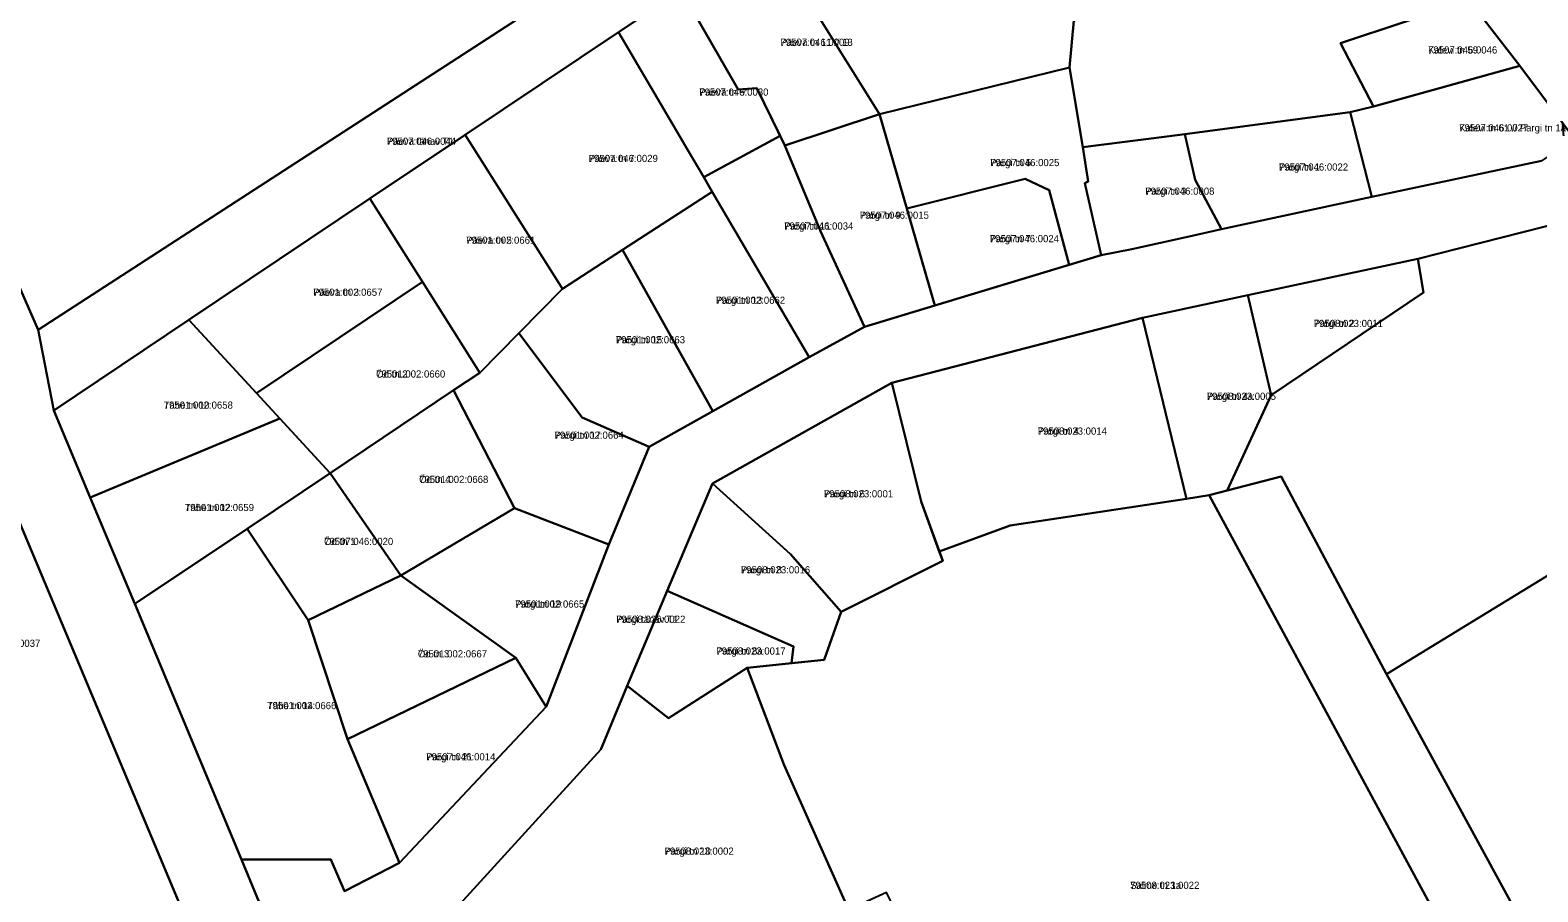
# Model space of a CAD drawing. Extents: x 643847 to 663718, y 6468443 to 6482775.
# Drawn here: x 659488 to 659804.1, y 6473309.8 to 6473490.5 of the extents above; entities that cross this region are included whole.
import ezdxf

# ---------------------------------------------------------------- set-up
doc = ezdxf.new("R2010")
doc.units = 0
for name, color, linetype in [('L_AADRESS', 7, 'Continuous'), ('PIIR', 7, 'Continuous'), ('TUNNUS', 7, 'Continuous')]:
    doc.layers.add(name, color=color, linetype=linetype)

msp = doc.modelspace()

# ---------------------------------------------------------------- linework, layer by layer
at = {"layer": 'PIIR'}
for points in [[(659425.09, 6473575.27), (659429.9, 6473604.89), (659458.74, 6473616.63), (659449.08, 6473643.29), (659444.08, 6473657.11), (659451.13, 6473661.98), (659481.65, 6473683.08), (659512.45, 6473636.17), (659534.71, 6473602.27), (659540.05, 6473590.64), (659559.57, 6473579.39), (659570.55, 6473559.84), (659571.75, 6473557.7), (659581.71, 6473531.24), (659582.5, 6473528.69), (659595.1, 6473495.99), (659489.69, 6473427.65)], [(659660.19, 6473504.75), (659667.94, 6473508.76), (659662.95, 6473517.53), (659666.34, 6473519.82), (659678.76, 6473527.43), (659694.4, 6473507.91), (659706.84, 6473492.49), (659705.94, 6473482.67), (659666.09, 6473472.84), (659648.54, 6473501.06)], [(659492.97, 6473410.76), (659489.69, 6473427.65), (659595.1, 6473495.99), (659635.4, 6473522.11), (659642.44, 6473510.84), (659624.5, 6473498.83), (659611.37, 6473490.05), (659579.17, 6473468.52), (659559.19, 6473455.16), (659521.27, 6473429.72)], [(659789.73, 6473496.72), (659762.73, 6473487.73), (659769.65, 6473474.45), (659764.76, 6473473.32), (659730.11, 6473468.66), (659726.33, 6473468.21), (659708.74, 6473465.95), (659705.94, 6473482.67), (659706.84, 6473492.49), (659736.07, 6473500.75), (659766.35, 6473509.4), (659775.53, 6473515.91)], [(659642.44, 6473510.84), (659648.54, 6473501.06), (659666.09, 6473472.84), (659646.19, 6473466.27), (659640.34, 6473478.35), (659636.46, 6473478.04), (659624.5, 6473498.83)], [(659624.5, 6473498.83), (659636.46, 6473478.04), (659640.34, 6473478.35), (659645.21, 6473468.3), (659629.25, 6473459.63), (659625.89, 6473465.34), (659624.19, 6473468.22), (659611.37, 6473490.05)], [(659789.73, 6473496.72), (659800.36, 6473482.99), (659769.65, 6473474.45), (659762.73, 6473487.73)], [(659611.37, 6473490.05), (659624.19, 6473468.22), (659625.89, 6473465.34), (659629.25, 6473459.63), (659631.02, 6473456.58), (659612.2, 6473444.41), (659599.61, 6473436.27), (659579.17, 6473468.52)], [(659705.86, 6473441.27), (659701.63, 6473456.9), (659696.63, 6473459.32), (659671.8, 6473453.08), (659666.09, 6473472.84), (659705.94, 6473482.67), (659708.74, 6473465.95), (659709.83, 6473458.76), (659709.13, 6473458.42), (659712.56, 6473443.3)], [(659769.29, 6473455.51), (659764.76, 6473473.32), (659769.65, 6473474.45), (659800.36, 6473482.99), (659809.29, 6473471.06), (659809.51, 6473468.04), (659807.81, 6473465.03), (659804.86, 6473463.11)], [(659769.29, 6473455.51), (659737.78, 6473448.77), (659732.23, 6473459.13), (659730.11, 6473468.66), (659764.76, 6473473.32)], [(659662.93, 6473428.25), (659653.71, 6473448.36), (659646.19, 6473466.27), (659666.09, 6473472.84), (659671.8, 6473453.08), (659677.68, 6473432.72)], [(659559.19, 6473455.16), (659579.17, 6473468.52), (659599.61, 6473436.27), (659590.46, 6473426.98), (659582.3, 6473418.65), (659570.25, 6473437.72)], [(659629.25, 6473459.63), (659645.21, 6473468.3), (659646.19, 6473466.27), (659653.71, 6473448.36), (659662.93, 6473428.25), (659651.35, 6473421.9), (659631.02, 6473456.58)], [(659731.03, 6473447.23), (659718.96, 6473444.55), (659712.56, 6473443.3), (659709.13, 6473458.42), (659709.83, 6473458.76), (659708.74, 6473465.95), (659726.33, 6473468.21), (659730.11, 6473468.66), (659732.23, 6473459.13), (659737.78, 6473448.77)], [(659677.68, 6473432.72), (659671.8, 6473453.08), (659696.63, 6473459.32), (659701.63, 6473456.9), (659705.86, 6473441.27)], [(659521.27, 6473429.72), (659559.19, 6473455.16), (659570.25, 6473437.72), (659535.42, 6473414.41)], [(659612.2, 6473444.41), (659631.02, 6473456.58), (659651.35, 6473421.9), (659631.13, 6473410.57)], [(659889.14, 6473360.19), (659876.56, 6473351.04), (659874.2, 6473342.71), (659876.52, 6473337.6), (659875.12, 6473334.81), (659864.98, 6473329.16), (659862.68, 6473333.21), (659848.06, 6473324.49), (659813.45, 6473378.9), (659812.68, 6473380.1), (659772.39, 6473355.45), (659750.33, 6473396.88), (659739, 6473393.94), (659748.21, 6473413.94), (659780.14, 6473435.5), (659778.96, 6473442.55), (659814.16, 6473451.51), (659827.75, 6473445.46), (659870.18, 6473390.19)], [(659599.61, 6473436.27), (659612.2, 6473444.41), (659631.13, 6473410.57), (659617.77, 6473403.11), (659603.76, 6473409.25), (659590.46, 6473426.98)], [(659778.96, 6473442.55), (659780.14, 6473435.5), (659748.21, 6473413.94), (659743.3, 6473434.89)], [(659535.42, 6473414.41), (659570.25, 6473437.72), (659582.3, 6473418.65), (659576.77, 6473414.98), (659550.89, 6473397.57), (659540.35, 6473409.09)], [(659743.3, 6473434.89), (659748.21, 6473413.94), (659739, 6473393.94), (659735.18, 6473392.97), (659730.43, 6473392.25), (659721.21, 6473430.14)], [(659492.97, 6473410.76), (659521.27, 6473429.72), (659535.42, 6473414.41), (659540.35, 6473409.09), (659500.57, 6473392.51)], [(659730.43, 6473392.25), (659693.44, 6473386.61), (659678.6, 6473381.21), (659674.79, 6473391.67), (659668.69, 6473416.52), (659721.21, 6473430.14)], [(659582.3, 6473418.65), (659590.46, 6473426.98), (659603.76, 6473409.25), (659617.77, 6473403.11), (659609.33, 6473382.65), (659589.56, 6473390.25), (659576.77, 6473414.98)], [(659668.69, 6473416.52), (659674.79, 6473391.67), (659679.34, 6473379.19), (659658.02, 6473368.54), (659647.42, 6473380.65), (659631.07, 6473395.43)], [(659550.89, 6473397.57), (659576.77, 6473414.98), (659589.56, 6473390.25), (659565.72, 6473376.12)], [(659500.57, 6473392.51), (659540.35, 6473409.09), (659550.89, 6473397.57), (659533.5, 6473385.92), (659509.9, 6473370.23)], [(659533.5, 6473385.92), (659550.89, 6473397.57), (659565.72, 6473376.12), (659546.27, 6473366.78)], [(659631.07, 6473395.43), (659647.42, 6473380.65), (659658.02, 6473368.54), (659654.47, 6473358.47), (659647.63, 6473357.77), (659648.06, 6473361.29), (659621.54, 6473372.91)], [(659735.18, 6473392.97), (659739, 6473393.94), (659750.33, 6473396.88), (659772.39, 6473355.45), (659773.35, 6473353.69), (659803.48, 6473298.46), (659829.47, 6473251.04), (659839.23, 6473233.58), (659848.76, 6473216.54), (659859.88, 6473191.89), (659861.51, 6473187.47), (659865.14, 6473165.84), (659868.98, 6473141.6), (659856.27, 6473139.92), (659851.3, 6473170.68), (659848.92, 6473185.74), (659847.6, 6473191.02), (659846.09, 6473194.84), (659842.84, 6473202.11), (659838.93, 6473209.26), (659808.82, 6473263.12), (659798.6, 6473272.89), (659798.99, 6473274.82)], [(659798.99, 6473274.82), (659798.6, 6473272.89), (659695.81, 6473218.33), (659689.2, 6473235.11), (659684.04, 6473248.2), (659671.65, 6473279.63), (659680.52, 6473283.67), (659667.55, 6473309.72), (659659.58, 6473306.09), (659659.35, 6473306.61), (659646.11, 6473336.42), (659638.3, 6473356.82), (659654.47, 6473358.47), (659658.02, 6473368.54), (659679.34, 6473379.19), (659678.6, 6473381.21), (659693.44, 6473386.61), (659730.43, 6473392.25), (659735.18, 6473392.97)], [(659565.72, 6473376.12), (659589.56, 6473390.25), (659609.33, 6473382.65), (659596.21, 6473348.59), (659589.84, 6473358.88)], [(659509.9, 6473370.23), (659533.5, 6473385.92), (659546.27, 6473366.78), (659554.51, 6473341.83), (659565.45, 6473315.91), (659553.87, 6473309.94), (659551.01, 6473316.62), (659532.29, 6473316.58)], [(659803.48, 6473298.46), (659773.35, 6473353.69), (659772.39, 6473355.45), (659812.68, 6473380.1), (659813.45, 6473378.9), (659848.06, 6473324.49), (659862.68, 6473333.21), (659864.98, 6473329.16), (659867.87, 6473324.03), (659861.85, 6473321.53), (659863.5, 6473318.65), (659841.35, 6473306.1), (659860.4, 6473269.43), (659864.09, 6473271.46), (659864.91, 6473271.94), (659866.14, 6473269.72), (659829.47, 6473251.04)], [(659546.27, 6473366.78), (659565.72, 6473376.12), (659589.84, 6473358.88), (659554.51, 6473341.83)], [(659621.54, 6473372.91), (659648.06, 6473361.29), (659647.63, 6473357.77), (659638.3, 6473356.82), (659621.85, 6473346.24), (659613.15, 6473353.05)], [(659565.45, 6473315.91), (659554.51, 6473341.83), (659589.84, 6473358.88), (659596.21, 6473348.59)], [(659594.28, 6473278.41), (659591.25, 6473286.36), (659573.07, 6473301.74), (659607.63, 6473339.64), (659613.15, 6473353.05), (659621.85, 6473346.24), (659638.3, 6473356.82), (659646.11, 6473336.42), (659659.35, 6473306.61), (659626.98, 6473292.58), (659615.81, 6473287.74), (659602.71, 6473282.05)]]:
    msp.add_lwpolyline(points, close=True, dxfattribs=at)
for points in [[(659425.09, 6473575.27), (659489.69, 6473427.65), (659492.97, 6473410.76), (659500.57, 6473392.51), (659509.9, 6473370.23), (659532.29, 6473316.58), (659555.1, 6473261.4), (659555.59, 6473260.17), (659541.85, 6473253.82), (659536.23, 6473266.5), (659530.18, 6473281.11), (659528.83, 6473284.66), (659476.35, 6473409.46)], [(659922.34, 6473306.89), (659906.05, 6473333.26), (659889.14, 6473360.19), (659870.18, 6473390.19), (659827.75, 6473445.46), (659809.29, 6473471.06), (659800.36, 6473482.99), (659789.73, 6473496.72), (659797.88, 6473505.16), (659806.77, 6473493.32), (659817.32, 6473479.35), (659825.05, 6473469.12), (659836.01, 6473454.54), (659859.86, 6473422.91), (659862.74, 6473418.98), (659876.19, 6473401.28), (659911.13, 6473355.4), (659918.85, 6473343.4), (659925.2, 6473327.74), (659929.22, 6473317.86), (659937.22, 6473298.34)], [(659555.1, 6473261.4), (659532.29, 6473316.58), (659551.01, 6473316.62), (659553.87, 6473309.94), (659565.45, 6473315.91), (659596.21, 6473348.59), (659609.33, 6473382.65), (659617.77, 6473403.11), (659631.13, 6473410.57), (659651.35, 6473421.9), (659662.93, 6473428.25), (659677.68, 6473432.72), (659705.86, 6473441.27), (659712.56, 6473443.3), (659718.96, 6473444.55), (659731.03, 6473447.23), (659737.78, 6473448.77), (659769.29, 6473455.51), (659804.86, 6473463.11)], [(659814.16, 6473451.51), (659778.96, 6473442.55), (659743.3, 6473434.89), (659721.21, 6473430.14), (659668.69, 6473416.52), (659631.07, 6473395.43), (659621.54, 6473372.91), (659613.15, 6473353.05), (659607.63, 6473339.64), (659573.07, 6473301.74)], [(659476.35, 6473409.46), (659528.83, 6473284.66), (659491.8, 6473263.28), (659469.07, 6473303.13)]]:
    msp.add_lwpolyline(points, dxfattribs=at)

# ---------------------------------------------------------------- texts
at = {"layer": 'L_AADRESS'}
for s, p in [('Päeva tn 11 // 13', (659645.3, 6473487.19)), ('Kalevi tn 59', (659781.1, 6473485.58)), ('Päeva tn 9', (659628.29, 6473476.75)), ('Kalevi tn 61 // Pargi tn 1a', (659787.61, 6473469.25)), ('Päeva tänav T1', (659562.78, 6473466.44)), ('Päeva tn 7', (659605.1, 6473462.84)), ('Pargi tn 5', (659689.29, 6473461.97)), ('Pargi tn 1', (659749.84, 6473461.04)), ('Pargi tn 3', (659721.8, 6473455.98)), ('Pargi tn 9', (659661.93, 6473450.94)), ('Pargi tn 11', (659646.09, 6473448.67)), ('Päeva tn 5', (659579.4, 6473445.7)), ('Pargi tn 7', (659689.21, 6473446.02)), ('Päeva tn 3', (659547.34, 6473434.79)), ('Pargi tn 13', (659631.78, 6473433.11)), ('Pargi tn 2', (659757.13, 6473428.25)), ('Pargi tn 15', (659610.8, 6473424.83)), ('Öö tn 2', (659560.52, 6473417.65)), ('Pargi tn 4a', (659734.71, 6473412.97)), ('Tähe tn 10', (659515.99, 6473411.12)), ('Pargi tn 4', (659699.26, 6473405.68)), ('Pargi tn 17', (659597.95, 6473404.82)), ('Öö tn 4', (659569.55, 6473395.55)), ('Pargi tn 6', (659654.43, 6473392.53)), ('Tähe tn 12', (659520.42, 6473389.66)), ('Öö tn 1', (659549.61, 6473382.55)), ('Pargi tn 8', (659637.03, 6473376.6)), ('Pargi tn 19', (659589.66, 6473369.42)), ('Pargi tänav T1', (659610.86, 6473366.23)), ('Öö tn 3', (659569.28, 6473358.98)), ('Pargi tn 8a', (659631.88, 6473359.57)), ('Tähe tn 14', (659537.68, 6473348.13)), ('Pargi tn 21', (659571.03, 6473337.4)), ('Pargi tn 10', (659621, 6473317.62)), ('Salme tn 1a', (659718.64, 6473310.45))]:
    msp.add_text(s, height=1.5, dxfattribs=at).set_placement(p)
at = {"layer": 'TUNNUS'}
for s, p in [('79507:046:0009', (659645.3, 6473487.19)), ('79507:046:0046', (659781.1, 6473485.58)), ('79507:046:0030', (659628.29, 6473476.75)), ('79507:046:0027', (659787.61, 6473469.25)), ('79507:046:0044', (659562.78, 6473466.44)), ('79507:046:0029', (659605.1, 6473462.84)), ('79507:046:0025', (659689.29, 6473461.97)), ('79507:046:0022', (659749.84, 6473461.04)), ('79507:046:0008', (659721.8, 6473455.98)), ('79507:046:0015', (659661.93, 6473450.94)), ('79507:046:0034', (659646.09, 6473448.67)), ('79501:002:0661', (659579.4, 6473445.7)), ('79507:046:0024', (659689.21, 6473446.02)), ('79501:002:0657', (659547.34, 6473434.79)), ('79501:002:0662', (659631.78, 6473433.11)), ('79508:023:0011', (659757.13, 6473428.25)), ('79501:002:0663', (659610.8, 6473424.83)), ('79501:002:0660', (659560.52, 6473417.65)), ('79508:023:0005', (659734.71, 6473412.97)), ('79501:002:0658', (659515.99, 6473411.12)), ('79508:023:0014', (659699.26, 6473405.68)), ('79501:002:0664', (659597.95, 6473404.82)), ('79501:002:0668', (659569.55, 6473395.55)), ('79508:023:0001', (659654.43, 6473392.53)), ('79501:002:0659', (659520.42, 6473389.66)), ('79507:046:0020', (659549.61, 6473382.55)), ('79508:023:0016', (659637.03, 6473376.6)), ('79501:002:0665', (659589.66, 6473369.42)), ('79508:026:0022', (659610.86, 6473366.23)), ('79508:001:0037', (659475.61, 6473361.19)), ('79501:002:0667', (659569.28, 6473358.98)), ('79508:023:0017', (659631.88, 6473359.57)), ('79501:002:0666', (659537.68, 6473348.13)), ('79507:046:0014', (659571.03, 6473337.4)), ('79508:023:0002', (659621, 6473317.62)), ('79508:023:0022', (659718.64, 6473310.45))]:
    msp.add_text(s, height=1.5, dxfattribs=at).set_placement(p)

doc.saveas('drawing.dxf')
